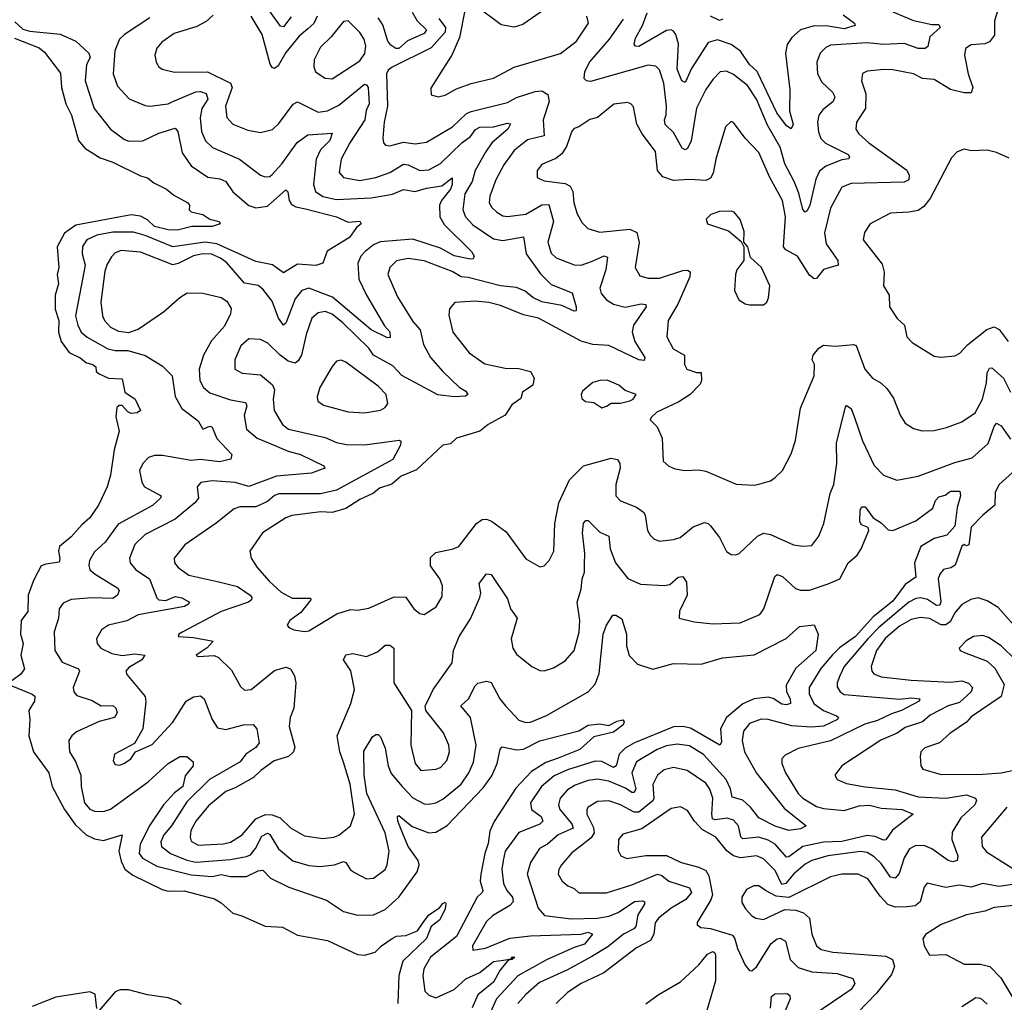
# Model space of a CAD drawing. Extents: x 1954683 to 2060285, y 904798 to 1016299.
# Tile 357 of 472: x 2006971 to 2011239, y 993890 to 998149. Entities that reach past the tile are written whole.
import ezdxf

# ---------------------------------------------------------------- set-up
doc = ezdxf.new("R2010")
doc.units = 0

msp = doc.modelspace()

# ---------------------------------------------------------------- linework, layer by layer
at = {"layer": '0CON10XD'}
for points in [[(2008147.7, 998162.3), (2008115, 998118.9), (2008102, 998122), (2008013.4, 998245)], [(2007810.4, 998169.6), (2007779, 998141), (2007739.4, 998120.6), (2007640.8, 998089.2), (2007587.3, 998052.7), (2007565, 998026), (2007557.1, 997995), (2007562.9, 997965), (2007574, 997945), (2007588.8, 997935), (2007641.9, 997921.9), (2007785, 997923.7), (2007884.7, 997875), (2007891.7, 997855), (2007862.9, 997775), (2007868.5, 997725), (2007895, 997696.4), (2007959.7, 997670.3), (2008015, 997660.4), (2008066.4, 997673.6), (2008095, 997700), (2008156.5, 997783.5), (2008175, 997793.1), (2008265, 997749.2), (2008305, 997753.8), (2008355, 997779.5), (2008465, 997869.5), (2008475, 997867.2), (2008481.2, 997855), (2008486, 997785), (2008473.5, 997756.5), (2008466.7, 997715), (2008401.6, 997615), (2008364.1, 997545), (2008356.3, 997486.3), (2008374.2, 997465), (2008445, 997453), (2008515, 997464.8), (2008575, 997486.9), (2008635, 997523.5), (2008655, 997520), (2008705, 997496.2), (2008745, 997497.9), (2008795, 997525.8), (2008887.1, 997615), (2008925, 997642.6), (2008947, 997673), (2008965, 997684.1), (2009025, 997685.6), (2009085, 997701.3), (2009098.3, 997698.3), (2009086.5, 997675), (2009017.5, 997615), (2008990, 997575), (2008946, 997495), (2008931.7, 997448.3), (2008900.6, 997395), (2008891.4, 997325), (2008903.6, 997295), (2008935, 997259.7), (2009025, 997198.9), (2009065, 997191.9), (2009155, 997208.6), (2009165.8, 997135), (2009228, 997048), (2009275, 997001.3), (2009365.3, 996965.3), (2009382.9, 996905), (2009382.5, 996887.5), (2009375, 996886.2), (2009320.7, 996910.7), (2009235, 996927), (2009195.5, 996945.5), (2009162.1, 996972.1), (2009125, 996989), (2009055, 996996.1), (2008915, 997032), (2008884.6, 997034.6), (2008845, 997058), (2008725, 997104.1), (2008655, 997113.5), (2008605, 997104.4), (2008575.6, 997075), (2008566.7, 997045), (2008608.7, 996948.7), (2008675, 996840.5), (2008707.5, 996805), (2008721.9, 996741.9), (2008751.6, 996685), (2008804.8, 996624.8), (2008876.1, 996556.1), (2008905, 996539.1), (2008913.1, 996525), (2008903, 996517), (2008855, 996513.8), (2008783.7, 996523.7), (2008627.1, 996607.1), (2008588.6, 996648.6), (2008504.9, 996694.9), (2008484.8, 996725), (2008371.4, 996835), (2008325, 996872.8), (2008295, 996884.1), (2008265, 996879.2), (2008237.3, 996855), (2008212.2, 996785), (2008192.5, 996695), (2008178.8, 996671.2), (2008165, 996660.7), (2008135, 996669.7), (2008099.6, 996695), (2008046.8, 996746.8), (2008015, 996763.1), (2007965, 996766.2), (2007929.6, 996735), (2007903.2, 996675), (2007904.4, 996635), (2007935, 996617.3), (2008015, 996610.4), (2008066.9, 996566.9), (2008075.3, 996545), (2008070, 996505), (2008074.7, 996454.7), (2008110.5, 996395), (2008136, 996375), (2008295, 996338.4), (2008343.7, 996316.3), (2008387.6, 996307.6), (2008465, 996305.7), (2008616.2, 996326.2), (2008622.5, 996322.5), (2008621.5, 996305), (2008587.8, 996242.2), (2008345, 996109.3), (2008275, 996094.3), (2008095, 996094.3), (2008075, 996086.7), (2008045, 996061.2), (2007995, 996038), (2007925, 996038.2), (2007901.1, 996028.9), (2007823.4, 995966.6), (2007687.7, 995872.3), (2007640.6, 995815), (2007642.9, 995795), (2007658.6, 995775), (2007705, 995740.8), (2007835, 995712.3), (2007915, 995692.1), (2007969.6, 995655), (2007977.3, 995645), (2007975.6, 995635), (2007962.5, 995625), (2007845, 995584.2), (2007678, 995495), (2007661.2, 995485), (2007657.5, 995475), (2007725, 995471.2), (2007810, 995455), (2007783.8, 995426.2), (2007736.7, 995395), (2007745, 995388.8), (2007813.5, 995393.5), (2007833.3, 995385), (2007889.5, 995329.5), (2007928.9, 995258.9), (2007945, 995243.1), (2007975, 995245.5), (2008075, 995327.5), (2008125, 995342.5), (2008145.6, 995335), (2008162.9, 995305), (2008167.5, 995275), (2008159.6, 995165), (2008143.3, 995125), (2008138.9, 995085), (2008163.1, 994995), (2008157.5, 994975), (2008135.9, 994955), (2008073.9, 994936.1), (2008016, 994894), (2007985, 994863.5), (2007905, 994818.7), (2007865, 994804.1), (2007789.2, 994740.8), (2007734.2, 994675), (2007713.2, 994635), (2007710, 994605), (2007715, 994588.8), (2007745, 994570.4), (2007855, 994576.9), (2007885, 994584), (2007935, 994616.2), (2007994.6, 994685.4), (2008036.9, 994703.1), (2008065, 994701.9), (2008099.9, 994689.9), (2008145, 994646.6), (2008205, 994611.1), (2008285, 994599.3), (2008333.3, 994605), (2008355, 994614.5), (2008404.7, 994655.3), (2008422.8, 994705), (2008403.8, 994835), (2008375, 994930.8), (2008359.2, 994975), (2008347.3, 995045), (2008407.1, 995185), (2008421.7, 995245), (2008406.7, 995326.7), (2008374.6, 995375), (2008385, 995395.5), (2008415, 995401.9), (2008475, 995388.5), (2008521.7, 995408.3), (2008555, 995438.1), (2008575, 995438.2), (2008593.5, 995425), (2008593.1, 995275), (2008670, 995155), (2008666.2, 995005), (2008684.6, 994925), (2008710, 994895), (2008775, 994899.6), (2008795, 994907.3), (2008822.3, 994937.7), (2008834.6, 994975), (2008831.5, 995005), (2008808.5, 995058.5), (2008731.2, 995155), (2008729.2, 995175), (2008743, 995203), (2008764, 995246), (2008845, 995360.8), (2008851.8, 995415), (2008875.3, 995475), (2008925, 995551.5), (2008966.2, 995645), (2008969.6, 995665), (2008962.2, 995705), (2008995, 995747.5), (2009015, 995744.2), (2009085, 995638.1), (2009099.1, 995595), (2009126.8, 995555), (2009101.1, 995465), (2009108.8, 995425), (2009125, 995398.6), (2009190.8, 995345), (2009225, 995328.1), (2009245, 995327.1), (2009285, 995340), (2009335, 995369.4), (2009374.6, 995415.4), (2009395.9, 995494.1), (2009398.5, 995545), (2009387.1, 995625), (2009405, 995680), (2009409.1, 995725), (2009419.5, 995755), (2009419, 995789), (2009421.1, 995835), (2009410, 995925), (2009415, 995966.2), (2009425, 995978.6), (2009435, 995978.1), (2009485, 995927.5), (2009525, 995910), (2009530.9, 995855), (2009553.4, 995795), (2009606.9, 995726.9), (2009662.4, 995702.4), (2009765, 995696.3), (2009789.4, 995700.6), (2009825, 995732.9), (2009845, 995735.8), (2009860.8, 995710.8), (2009864.6, 995655), (2009830.6, 995585), (2009830, 995555), (2009895, 995538.8), (2009975, 995530.4), (2010094.5, 995534.5), (2010178.5, 995571.5), (2010196.4, 995595), (2010244.5, 995735), (2010255, 995744.3), (2010276.7, 995735), (2010333.3, 995683.3), (2010355, 995675.6), (2010395, 995676.2), (2010475, 995704.1), (2010525.4, 995725), (2010562.7, 995795), (2010601.4, 995828.6), (2010618.9, 995855), (2010651.1, 995935), (2010648, 995948), (2010620.2, 995960.2), (2010612.7, 995972.7), (2010613.3, 996025), (2010621.7, 996038.3), (2010635, 996037.7), (2010670, 995990), (2010705, 995968.6), (2010735, 995938.6), (2010755, 995935.6), (2010855, 995976.5), (2010928.8, 996031.2), (2010941.1, 996065), (2010955, 996080.4), (2010982.3, 996087.7), (2011005.6, 996105.6), (2011046.2, 996106.2), (2011048.8, 996085), (2011034, 996035), (2011025, 995953.3), (2010990, 995915), (2010935, 995901), (2010876.6, 995865), (2010848.8, 995795), (2010855, 995733.3), (2010809.7, 995700.3), (2010755, 995628.3), (2010670, 995560), (2010594.4, 995475), (2010525, 995426.6), (2010493.5, 995396.5), (2010443.5, 995336.5), (2010393.2, 995255), (2010392.5, 995225), (2010415, 995184.1), (2010455.2, 995155.2), (2010511.8, 995131.8), (2010520, 995125), (2010515.5, 995115), (2010455, 995086.4), (2010403.1, 995083.1), (2010317.7, 995087.7), (2010215, 995115.7), (2010185, 995116.9), (2010135, 995098.2), (2010108, 995065), (2010101.9, 995025), (2010113, 994975), (2010165, 994883.2), (2010285, 994731.8), (2010380, 994655), (2010355, 994641.2), (2010305, 994634.6), (2010245, 994653.7), (2010175, 994690), (2010138.9, 994735), (2010105, 994765.3), (2010059.4, 994779.4), (2010052.2, 994815), (2010033, 994855), (2009935, 994963.8), (2009875, 995001.7), (2009821.5, 995008.5), (2009775, 995000.9), (2009733.5, 994985), (2009645, 994932), (2009624.4, 994885), (2009641.6, 994815), (2009635, 994799.1), (2009625, 994798.7), (2009597.3, 994817.3), (2009525, 994848.8), (2009475, 994856.9), (2009435, 994851.1), (2009379.3, 994830.7), (2009345, 994810.6), (2009313.2, 994775), (2009305.9, 994745), (2009312.9, 994725), (2009365, 994663.9), (2009370, 994645), (2009305.4, 994615), (2009258.5, 994575), (2009223.5, 994556.5)], [(2008672.3, 998182.3), (2008693.7, 998145), (2008734.6, 998105), (2008725, 998089.3), (2008652.5, 998057.5), (2008615, 998024.6), (2008601.2, 998025), (2008579.3, 998039.3), (2008566.2, 998056.2), (2008545, 998126.8), (2008525, 998158.1)], [(2008900.4, 998189.6), (2008878, 998072), (2008844.8, 997995.2), (2008805.3, 997934.7), (2008752.7, 997852.7), (2008754.2, 997824.2), (2008785, 997814.4)], [(2009265, 998207.1), (2009151.4, 998128.6), (2009115, 998117.4), (2009057.8, 998127.8), (2008955, 998203.3)], [(2011211.8, 998195), (2011195.6, 998145), (2011196.9, 998083.1), (2011175, 998053.1), (2011154.5, 998045.5), (2011095, 998041.1), (2011070, 998025), (2011066.7, 997995), (2011081.6, 997915), (2011102.3, 997855), (2011095, 997832.2), (2011065, 997831.8), (2011005, 997847.1), (2010935, 997889.7), (2010884.8, 997894.7), (2010845, 997915.4), (2010755, 997932.3), (2010716.9, 997933.1), (2010645, 997926.7), (2010624.5, 997915.5), (2010620, 997885), (2010638.1, 997828.1), (2010637.3, 997765), (2010598.2, 997705), (2010595.5, 997675), (2010608.5, 997655), (2010651.8, 997615), (2010816.8, 997496.8), (2010826.2, 997475), (2010824.4, 997455), (2010804.7, 997445.3), (2010575, 997439.4), (2010535, 997423.5), (2010485, 997333.1), (2010460, 997225), (2010467.2, 997177.2), (2010517.8, 997105), (2010518.2, 997085), (2010455, 997066), (2010425, 997027.5), (2010415, 997025.4), (2010395, 997042.5), (2010342.7, 997125), (2010292.4, 997152.4), (2010281.4, 997165), (2010290.4, 997295), (2010277.4, 997365), (2010221.8, 997465), (2010175, 997573.1), (2010116.1, 997636.1), (2010065, 997703.8), (2010055, 997708.8), (2010030.8, 997685), (2009988.7, 997545), (2009976.4, 997483.6), (2009965, 997462.7), (2009945, 997452.8), (2009875, 997457.2), (2009805, 997452.9), (2009758.4, 997468.4), (2009735.9, 997495), (2009727.4, 997577.4), (2009669.1, 997655), (2009646.5, 997696.5), (2009631.5, 997771.5), (2009620, 997785), (2009605, 997790.6), (2009546.4, 997783.6), (2009476, 997725), (2009442.9, 997717.1), (2009395.3, 997684.7), (2009375, 997678.1), (2009364.1, 997665.9), (2009340.5, 997599.5), (2009321.7, 997568.3), (2009295, 997547.3), (2009249.5, 997529.5)], [(2010755, 998184.2), (2010845, 998146.2), (2010925, 998128.9), (2010955, 998129.1), (2010960.4, 998115), (2010915.4, 998075), (2010906.8, 998033.2), (2010896, 998024), (2010865, 998025.3), (2010805, 998045.7), (2010715, 998041.9), (2010645, 998048.9), (2010485, 998039.6), (2010465, 998029.5), (2010440.9, 998005), (2010426.2, 997965), (2010428.5, 997915), (2010448, 997878), (2010494.5, 997835), (2010503.6, 997815), (2010496.4, 997795), (2010452, 997758), (2010435.4, 997735), (2010429.4, 997705), (2010432.9, 997662.9), (2010443.3, 997635), (2010463.8, 997613.8), (2010561.5, 997565), (2010567.3, 997555), (2010564.3, 997545.7), (2010535, 997542), (2010465.6, 997515), (2010437.5, 997492.5), (2010422.1, 997457.9), (2010395.2, 997344.8), (2010385, 997321.4), (2010375, 997314.4), (2010365, 997327.1), (2010347.8, 997397.8), (2010327.9, 997447.9), (2010287.7, 997525), (2010266.9, 997596.9), (2010211.8, 997691.8), (2010164.8, 997805), (2010125, 997864.7), (2010065, 997911.3), (2010035, 997926.2), (2010007.2, 997922.8), (2009975, 997890), (2009945, 997846.5), (2009904.8, 997765.2), (2009881.9, 997625), (2009865, 997590.8), (2009856.2, 997585), (2009842.3, 997592.3), (2009805, 997660.8), (2009769.3, 997695), (2009766.5, 997715), (2009772.8, 997737.2), (2009775.2, 997775), (2009762.5, 997875), (2009745, 997931.4), (2009728.3, 997948.3), (2009695, 997951.8), (2009445, 997882.2), (2009427.5, 997885), (2009417.9, 997895), (2009421.2, 997925), (2009442.5, 997967.5), (2009527.5, 998065), (2009587.8, 998152.2)], [(2010541, 998171), (2010589.2, 998135), (2010592, 998125), (2010545, 998109.8), (2010475, 998121.4), (2010415, 998123), (2010354.8, 998105.2), (2010317.6, 998072.4), (2010297.4, 998042.6), (2010290.9, 998005), (2010309.1, 997845), (2010307.3, 997755), (2010323.8, 997695), (2010315, 997675.6), (2010295, 997689.2), (2010252.6, 997745), (2010167.3, 997925), (2010135, 997955.6), (2010095, 998013.1), (2010055, 998041.7), (2009995, 998061.7), (2009955, 998050.7), (2009882.5, 997937.5), (2009855, 997876.5), (2009840.4, 997885), (2009821, 997935), (2009826, 998045), (2009815.8, 998085), (2009805, 998100), (2009795, 998105.4), (2009775, 998102.8), (2009655, 998033.1), (2009640.8, 998035), (2009634, 998044), (2009640.3, 998069.7), (2009671.1, 998125), (2009691.3, 998178.7)], [(2006950.7, 998140.7), (2006985, 998108.4), (2007015, 998099.5), (2007146.6, 998086.6), (2007215, 998056), (2007271.6, 998005), (2007276.1, 997985), (2007261.2, 997955), (2007254.8, 997884.8), (2007294.7, 997765), (2007365.3, 997675.3), (2007425, 997630.4), (2007445, 997622.8), (2007505, 997623.9), (2007575, 997657.6), (2007645, 997678.5), (2007657.1, 997665), (2007675, 997572.5), (2007715, 997516.4), (2007787.1, 997467.1), (2007839.2, 997459.2), (2007865, 997448.2), (2007895, 997403.6), (2007965, 997344.2), (2007995, 997333.8), (2008045, 997341.6), (2008125, 997412.5), (2008133.2, 997403.2), (2008138.9, 997365), (2008148.7, 997348.7), (2008168.1, 997338.1), (2008209.5, 997329.5), (2008345, 997295.2), (2008395, 997272.1), (2008445, 997275.5), (2008451.2, 997265), (2008431.4, 997248.6), (2008400.8, 997205), (2008304.1, 997145.9), (2008285.7, 997094.3), (2008255, 997084.4), (2008175, 997089.3), (2008115, 997051.4), (2008066.5, 997086.5), (2007995, 997101.4), (2007825, 997177.7), (2007775, 997184.7), (2007635, 997164.5), (2007515, 997214.4), (2007465, 997228), (2007375, 997228.8), (2007305, 997215.5), (2007262.9, 997195), (2007243.5, 997166.5), (2007242.4, 997135), (2007255.3, 997085), (2007213.5, 996865), (2007223.1, 996825), (2007238.2, 996795), (2007263, 996773), (2007353.1, 996723.1), (2007385, 996715.2), (2007440, 996715), (2007515, 996693.4), (2007588.9, 996648.9), (2007631.8, 996605), (2007645.8, 996515.8), (2007673.9, 996463.9), (2007745, 996410), (2007764.4, 996374.4), (2007795, 996386.9), (2007805, 996383.3), (2007825, 996334), (2007890.4, 996265), (2007885.9, 996244.1), (2007837.1, 996232.9), (2007755, 996242.7), (2007715, 996239), (2007590.4, 996260.4), (2007555, 996260.2), (2007529, 996251), (2007504.5, 996225.5), (2007490.3, 996195), (2007500.4, 996145), (2007512.9, 996125), (2007584.2, 996085), (2007581.9, 996075), (2007547.1, 996042.9), (2007398.1, 995961.9), (2007341.1, 995885), (2007295, 995842.7), (2007274.1, 995805), (2007270.3, 995785), (2007275.9, 995765), (2007298.7, 995745), (2007396.7, 995685), (2007402.9, 995675), (2007395.6, 995655), (2007375, 995639.6), (2007285, 995643.7), (2007194.2, 995635.8), (2007160.2, 995619.8), (2007142.2, 995595), (2007140, 995555), (2007120.4, 995495), (2007122.9, 995415), (2007155, 995364.3), (2007226.2, 995335), (2007230, 995325), (2007203.1, 995255), (2007205.4, 995235), (2007219.1, 995219.1), (2007285, 995197.3), (2007325, 995174.6), (2007375, 995176.7), (2007388, 995165), (2007393.8, 995145), (2007382.5, 995125), (2007315, 995107.3), (2007217.8, 995062.2), (2007196.7, 995045), (2007184.5, 995025), (2007187.7, 994975), (2007213, 994933), (2007236.5, 994875), (2007237.1, 994825), (2007251.7, 994755), (2007275, 994726.3), (2007295, 994718.4), (2007333.9, 994716.1), (2007365, 994726.6), (2007528, 994845), (2007614.7, 994925), (2007665, 994954.6), (2007695, 994955.6), (2007722.8, 994932.8), (2007723.8, 994915), (2007688.5, 994871.5), (2007678.3, 994825), (2007641.6, 994798.4), (2007594.7, 994745.3), (2007535, 994657.6)], [(2007535, 998157), (2007425.6, 998085), (2007404.4, 998065), (2007382.9, 998015), (2007376.2, 997915), (2007395, 997861.4), (2007446.2, 997806.2), (2007515, 997777.3), (2007534.6, 997774.6), (2007615, 997785.3), (2007635, 997794.7), (2007735, 997837.1), (2007755, 997838.6), (2007778.8, 997828.8), (2007787.1, 997805), (2007761.1, 997765), (2007754.1, 997724.1), (2007759.8, 997665), (2007776.1, 997625), (2007806.9, 997595), (2007924.4, 997544.4), (2008015, 997475.6), (2008035, 997467.8), (2008055, 997470), (2008065, 997478.1), (2008107.8, 997525), (2008173.6, 997616.4), (2008220.1, 997649.9), (2008325, 997657.5), (2008315, 997625.5), (2008274.5, 997585.5), (2008256.5, 997545), (2008244.3, 997435), (2008252.8, 997405), (2008285, 997383), (2008345, 997370.4), (2008495, 997377.3), (2008545, 997385.6), (2008587.5, 997392.5), (2008635, 997413.4), (2008685, 997404.1), (2008735, 997419.4), (2008800.3, 997429.7), (2008845, 997463.3), (2008845.4, 997435.4), (2008838.6, 997415), (2008798.8, 997365), (2008790.4, 997345), (2008792.3, 997295), (2008811.3, 997261.3), (2008930, 997145), (2008941.4, 997125), (2008936.9, 997113.1), (2008925, 997110.9), (2008855, 997125.3), (2008795, 997158.4), (2008675, 997197.9), (2008533.7, 997186.3), (2008505, 997174.1), (2008468.2, 997145), (2008450.4, 997125), (2008436.4, 997093.6), (2008441.4, 997025), (2008474.2, 996955), (2008552.9, 996822.9), (2008575, 996795.6), (2008577.6, 996772.4), (2008565, 996770.9), (2008495, 996804.3), (2008326.3, 996946.3), (2008225, 996985.3), (2008194.6, 996975), (2008165, 996940), (2008125, 996833.8), (2008115, 996825.6), (2008092.6, 996855), (2008065, 996928.8), (2008025, 996981.8), (2008005, 996996.8), (2007945, 997007.5), (2007869.1, 997095), (2007841.5, 997115), (2007802.3, 997132.3), (2007765, 997134.5), (2007725, 997126.4), (2007658.1, 997091.9), (2007635, 997086.5), (2007495, 997141.6), (2007410.7, 997149.3), (2007385, 997138.5), (2007369, 997121), (2007350.2, 997089.8), (2007340.7, 997059.3), (2007322.9, 996925), (2007330, 996865), (2007338.8, 996845), (2007365, 996816.9), (2007399.7, 996799.7), (2007445, 996793.7), (2007485, 996808.2), (2007595, 996883.1), (2007665, 996945.5), (2007696.7, 996965), (2007765, 996964.5), (2007844.6, 996944.6), (2007869.6, 996929.6), (2007888, 996898), (2007885.4, 996875), (2007858.5, 996821.5), (2007802.7, 996757.3), (2007767.3, 996695), (2007749.7, 996635), (2007751.8, 996585), (2007767.9, 996555), (2007795, 996531.8), (2007885, 996501.2), (2007949.7, 996489.7), (2007955.3, 996475), (2007944.2, 996434.2), (2007954.6, 996375), (2008001.1, 996335), (2008050, 996315), (2008135, 996279.3), (2008188.6, 996265), (2008290, 996215), (2008293.8, 996205), (2008236.7, 996183.2), (2008085, 996170.7), (2007965, 996126.1), (2007905, 996143.7), (2007805, 996150), (2007756.9, 996143.1), (2007740, 996125), (2007746, 996075), (2007730.9, 996055), (2007645, 995984.1), (2007515, 995917.8), (2007470, 995875), (2007447.7, 995815), (2007450.4, 995795), (2007475, 995763.8), (2007533.2, 995725), (2007565, 995642.5), (2007575, 995634.4), (2007605, 995631.1), (2007645, 995648.5), (2007673.4, 995643.4), (2007707.5, 995625), (2007702.5, 995615), (2007685, 995605.6), (2007485, 995569.2), (2007436.1, 995543.9), (2007356.2, 995525), (2007326.3, 995503.7), (2007304.4, 995465), (2007307.1, 995445), (2007322.9, 995425), (2007371.2, 995401.2), (2007415, 995393.6), (2007470.9, 995400.9), (2007514, 995395), (2007500.6, 995375), (2007445, 995340.7), (2007431.8, 995325), (2007435, 995310.6), (2007515.6, 995215), (2007517.9, 995192.1), (2007504.4, 995075), (2007468.6, 995011.4), (2007382.5, 994965), (2007377, 994937), (2007385, 994920), (2007405, 994917.1), (2007425, 994925.6), (2007452.5, 994945), (2007473.9, 994976.1), (2007545, 995007.1), (2007635, 995103.6), (2007692.7, 995195), (2007725, 995213.6), (2007755, 995218.9), (2007771.5, 995205), (2007805.8, 995115.8), (2007829.1, 995079.1), (2007865, 995072), (2007942, 995092), (2007983.5, 995093.5), (2007998.5, 995075), (2008009.7, 995015), (2007995, 994994.1), (2007952, 994965), (2007927.3, 994932.7), (2007794.3, 994855.7), (2007695, 994758.8), (2007629.8, 994655), (2007596.7, 994615), (2007583.7, 994585), (2007585.4, 994565), (2007625.1, 994535.1), (2007695, 994505.8), (2007735, 994497.1), (2007885, 994508.4), (2007955, 994521), (2007971, 994529), (2007993.8, 994556.2), (2008020.3, 994609.7), (2008045, 994623.4), (2008055, 994616.9), (2008093.5, 994555), (2008155, 994503.5), (2008225, 994482.2), (2008272.3, 994477.7), (2008335, 994486.1), (2008375, 994499.3), (2008385.3, 994495), (2008405, 994464.4), (2008421.7, 994451.7), (2008475, 994425.5), (2008505, 994427.8), (2008555, 994466), (2008564.6, 994485.4), (2008572.5, 994545), (2008555.7, 994625), (2008475.5, 994795), (2008464.8, 994875), (2008462.3, 994977.7), (2008500, 995040), (2008515, 995051.2), (2008525, 995051.2), (2008535, 995041.2), (2008555, 994991.2), (2008568.4, 994915), (2008581.2, 994881.2), (2008628.4, 994825)], [(2008788.1, 998155), (2008816.2, 998115), (2008815.9, 998095), (2008755, 998027.5), (2008585.9, 997944.1), (2008568.8, 997931.2), (2008561.1, 997915), (2008564.7, 997775), (2008550.7, 997705), (2008545.5, 997635.5), (2008548.6, 997615), (2008556.7, 997605), (2008575, 997603.1), (2008635, 997618.4), (2008685, 997610.6), (2008735, 997618.2), (2008847.3, 997685), (2008907.8, 997742.2), (2008928.1, 997751.9), (2009085, 997791.2), (2009125, 997812.2), (2009205, 997838.2), (2009235, 997840.8), (2009260, 997825), (2009266, 997795), (2009240.5, 997715), (2009244, 997646), (2009171.6, 997628.4), (2009115, 997582.5), (2009069.7, 997520.3), (2009034.7, 997455), (2009009.6, 997385), (2009006.2, 997355), (2009017.5, 997335), (2009039.5, 997315), (2009065, 997299.3), (2009085, 997296.6), (2009165, 997306.4), (2009235, 997347), (2009265, 997348.5), (2009284.3, 997275), (2009259.7, 997185), (2009275, 997137.8), (2009296.9, 997116.9), (2009375, 997086.9), (2009405, 997086), (2009449, 997101), (2009505, 997125.7), (2009519.5, 997119.5), (2009512, 997065), (2009486, 996985), (2009491.8, 996961.8), (2009515, 996935.4), (2009545, 996916.8), (2009595, 996903.7), (2009665, 996917.4), (2009685.6, 996915), (2009686.9, 996905), (2009632, 996825), (2009625.3, 996795), (2009637.9, 996755), (2009681.1, 996685), (2009677.3, 996672.7), (2009655, 996674.3), (2009525, 996736.7), (2009455, 996741.6), (2009405, 996755.3), (2009220, 996855), (2009155, 996870), (2009055, 996911.1), (2009005, 996924), (2008945, 996929.1), (2008856.8, 996923.2), (2008834.4, 996895.6), (2008830.9, 996869.1), (2008848.5, 996795), (2008920, 996705), (2008987.6, 996657.6), (2009075, 996639.2), (2009135, 996636.8), (2009185, 996624), (2009201.5, 996595), (2009195.2, 996565), (2009151.1, 996535), (2009142.6, 996507.4), (2009105, 996480), (2009075.5, 996435), (2009001.9, 996395), (2008965, 996365.3), (2008865, 996335.6), (2008839.1, 996310.9), (2008805, 996304.3), (2008691.4, 996198.6), (2008625, 996170.4), (2008584.5, 996135.5), (2008531.4, 996118.6), (2008505, 996096.3), (2008445, 996070), (2008385, 996030.5), (2008325, 996013.2), (2008276.4, 996016.4), (2008150.7, 995999.3), (2008125, 995989.6), (2008023.1, 995925), (2007968.8, 995845), (2007974.2, 995815), (2008000, 995775), (2008052.5, 995715), (2008105, 995667.9), (2008152, 995642), (2008231.7, 995641.7), (2008233.3, 995635), (2008190, 995580), (2008141.4, 995545), (2008130, 995525), (2008137.5, 995515), (2008160, 995505), (2008205, 995497.5), (2008225, 995500), (2008346.5, 995573.5), (2008405, 995592.2), (2008435, 995590), (2008485, 995598.6), (2008595, 995647.3), (2008645, 995645.7), (2008679.2, 995595), (2008705, 995575.7), (2008725, 995571.4), (2008776.3, 995603.7), (2008801.8, 995648.2), (2008804.2, 995695.8), (2008792.7, 995725), (2008752, 995782), (2008752.2, 995817.8), (2008775, 995840), (2008850, 995855), (2008875, 995865.6), (2008951.5, 995965), (2008975, 995982.7), (2008995, 995984.5), (2009016.1, 995976.1), (2009079.5, 995929.5), (2009165, 995812), (2009225, 995778), (2009245, 995781.2), (2009265.8, 995805), (2009285.6, 995845), (2009290, 995965), (2009307.3, 996055), (2009354.8, 996155.2), (2009415, 996215.5), (2009535, 996248), (2009562.5, 996242.5), (2009572.1, 996225), (2009573.2, 996205), (2009555.4, 996135), (2009555.7, 996085), (2009575, 996063.1), (2009644.2, 996035.8), (2009674.3, 996015), (2009682.1, 996002.1), (2009692.9, 995935), (2009704.5, 995914.5), (2009719.1, 995899.1), (2009745, 995889.2), (2009805, 995895.8), (2009833.3, 995905), (2009889.8, 995950.2), (2009939.4, 995969.4), (2009955, 995965.9), (2009965.6, 995955.6), (2010004.4, 995905), (2010035, 995843.8), (2010055, 995830.8), (2010075, 995829.2), (2010090, 995835), (2010169.1, 995910.9), (2010195, 995923.6), (2010225, 995918.2), (2010325, 995873.5), (2010365, 995866.7), (2010405, 995870), (2010435, 995910), (2010456.5, 995965), (2010483.6, 996095), (2010500.4, 996135), (2010513.1, 996225), (2010511.4, 996315), (2010550.9, 996469.1), (2010555, 996476.7), (2010575, 996464.2), (2010590, 996425)], [(2008260.5, 998165), (2008246.8, 998133.2), (2008219.6, 998110.4), (2008182, 998078), (2008125, 998007.5), (2008091, 997949), (2008075, 997938.4), (2008065, 997941.9), (2008056.7, 997956.7), (2008022.1, 998085), (2007975, 998164.5)], [(2008325, 997892.7), (2008445, 997971.5), (2008467.2, 998002.8), (2008470.9, 998035), (2008463.9, 998065), (2008445, 998094.5), (2008395, 998144.2), (2008375, 998142), (2008321.1, 998075), (2008275, 998030.9), (2008248.2, 997975), (2008245.5, 997945), (2008253.1, 997923.1), (2008295, 997895.6), (2008325, 997892.7)], [(2008785, 997814.4), (2008815, 997821.8), (2008865, 997849.1), (2008927.6, 997872.4), (2009025, 997895.4), (2009115, 997944), (2009315, 998003.5), (2009384.1, 998055.9), (2009436.4, 998135), (2009430, 998165)], [(2010018.3, 998151.7), (2010005, 998145.8), (2009965.3, 998165.3)], [(2006948.8, 998068.8), (2007055, 998027.4), (2007078.8, 998008.8), (2007147.5, 997917.5), (2007152.2, 997855), (2007170.7, 997785), (2007195.3, 997735), (2007226, 997626), (2007252.9, 997592.9), (2007319.9, 997549.9), (2007375, 997532.3), (2007495, 997472.9), (2007524.5, 997464.5), (2007552.2, 997442.2), (2007608, 997415), (2007639.1, 997389.1), (2007700, 997355), (2007707.5, 997345), (2007706.2, 997325), (2007715, 997316.2), (2007765, 997304.6), (2007795, 997285.4), (2007835.8, 997275), (2007840, 997265), (2007805, 997253.2), (2007716.9, 997253.1), (2007655, 997236.4), (2007615, 997238.5), (2007555, 997253.6), (2007525, 997281.6), (2007495, 997298.1), (2007455, 997303), (2007215, 997258.3), (2007165.8, 997224.2), (2007134.2, 997165), (2007140.7, 997075), (2007133.8, 997045), (2007139.2, 997005), (2007125.2, 996955), (2007124.3, 996895), (2007141.6, 996845), (2007140, 996795), (2007151.3, 996755), (2007185, 996707.3), (2007233.1, 996683.1), (2007261.2, 996661.2), (2007288.6, 996655), (2007300.6, 996645), (2007303.1, 996625), (2007315, 996614.5), (2007356.7, 996595), (2007415, 996593.1), (2007426.9, 996535), (2007471.8, 996505), (2007495.5, 996455), (2007480, 996445), (2007455, 996442.3), (2007439.8, 996449.8), (2007415, 996477.5), (2007402.7, 996477.3), (2007392.3, 996467.7), (2007388.3, 996428.3), (2007402, 996365), (2007380.8, 996285), (2007365.4, 996174.6), (2007350, 996125), (2007312.2, 996045), (2007275, 995990.6), (2007240.9, 995959.1), (2007195, 995907.1), (2007144.4, 995865.6), (2007139.2, 995845), (2007145.7, 995814.3), (2007142.5, 995797.5), (2007085, 995789.5), (2007065, 995781.1), (2007031.2, 995718.8), (2007008.3, 995655), (2007006.1, 995583.9), (2006977.7, 995545), (2006974.7, 995485), (2006986.9, 995445), (2006976.1, 995395), (2006991.5, 995335), (2006975, 995310), (2006924, 995275)], [(2011259.3, 997549.3), (2011205, 997574), (2011165, 997584.2), (2011095, 997581.2), (2011065, 997588), (2011035, 997576.7), (2011009.7, 997550.3), (2010917.5, 997375), (2010890.2, 997339.8), (2010865, 997321.8), (2010824.4, 997315.6), (2010745, 997310), (2010656.7, 997265), (2010632.7, 997227.3), (2010627.5, 997195), (2010709.1, 997089.1), (2010717.8, 997055), (2010715.8, 996995), (2010740, 996955), (2010741.2, 996905), (2010775, 996854), (2010806, 996825), (2010816, 996775), (2010839.7, 996749.7), (2010935, 996691.4), (2010965, 996687.1)], [(2009249.5, 997529.5), (2009235, 997521.4), (2009214.4, 997495), (2009213.8, 997465), (2009245, 997451.1), (2009335, 997440), (2009357.5, 997427.5), (2009368, 997405), (2009372.4, 997355), (2009388.1, 997308.1), (2009409.5, 997269.5), (2009433.9, 997243.9), (2009485, 997228.8), (2009615, 997240.7), (2009646.6, 997226.6), (2009656.5, 997183.5), (2009638.5, 997075), (2009659.4, 997039.4), (2009695, 997028.8), (2009745, 997028.5), (2009845, 997062.5), (2009865, 997063.8), (2009877.1, 997057.1), (2009876, 997035), (2009824.2, 996915.8), (2009782.5, 996845), (2009776.4, 996775), (2009803, 996723), (2009852.9, 996695), (2009852.5, 996655), (2009863.1, 996635), (2009905, 996619.6), (2009925, 996620), (2009925.8, 996585), (2009920, 996570), (2009876.7, 996525), (2009827.7, 996492.3), (2009732.4, 996447.6), (2009708, 996425), (2009704.3, 996414.3), (2009734.4, 996384.4), (2009755.5, 996335), (2009760, 996235), (2009785, 996214), (2009811.7, 996201.7), (2009854.4, 996194.4), (2009915, 996198.6), (2009945, 996192.9), (2010076, 996136), (2010155, 996131.2), (2010175, 996136), (2010225, 996150), (2010245.7, 996164.3), (2010277.5, 996195), (2010315, 996266.7), (2010334.2, 996325), (2010355.6, 996465), (2010414.5, 996605.5), (2010415.5, 996655), (2010405.7, 996675), (2010410.6, 996695), (2010435, 996725.7), (2010455, 996737.8), (2010505, 996733.9), (2010555, 996738.2), (2010585, 996741.8), (2010597.2, 996737.2), (2010634.5, 996635), (2010668.1, 996595), (2010705, 996573.9), (2010730.2, 996550.2), (2010758.3, 996508.3), (2010786.7, 996435), (2010809.6, 996399.6), (2010845, 996376.9), (2010883, 996367), (2010935, 996367.8), (2010988.8, 996381.2), (2011055, 996406.5), (2011112.2, 996445), (2011144.6, 996505), (2011161.7, 996575), (2011165, 996618.8), (2011175, 996638.9), (2011185, 996640), (2011235.4, 996595), (2011265, 996534.4)], [(2010135, 996913.3), (2010195, 996913.8), (2010208.8, 996925), (2010217, 996943), (2010222, 996995), (2010186.2, 997075), (2010138.3, 997118.3), (2010127.5, 997165), (2010110, 997185), (2010111.7, 997231.7), (2010093.6, 997283.6), (2010067.5, 997315), (2010055, 997320), (2010005, 997317.5), (2009967.5, 997305), (2009946.7, 997285), (2009952.5, 997265), (2010043.6, 997233.6), (2010098.3, 997188.3), (2010110, 997165), (2010110, 997105), (2010080, 997065), (2010074.3, 997045), (2010068.8, 996975), (2010087.5, 996935), (2010115, 996917.5), (2010135, 996913.3)], [(2010965, 996687.1), (2011025, 996692), (2011046.4, 996703.6), (2011079.7, 996740.3), (2011163.5, 996806.5), (2011195, 996818), (2011216.5, 996806.5), (2011255.6, 996755)], [(2008465, 996444.5), (2008535, 996456.9), (2008555, 996468), (2008567.5, 996485), (2008560, 996525), (2008525, 996561.4), (2008385, 996664.4), (2008365, 996672.9), (2008345, 996669.2), (2008325, 996646.2), (2008271.9, 996555), (2008260, 996515), (2008263.8, 996495), (2008288.7, 996478.7), (2008395, 996449.6), (2008465, 996444.5)], [(2009495, 996466.7), (2009515, 996473.3), (2009535, 996486.7), (2009575, 996486.7), (2009615, 996497.5), (2009630, 996505), (2009642.5, 996525), (2009595, 996542.5), (2009567.5, 996565), (2009517, 996587), (2009485, 996586), (2009455, 996576), (2009410.3, 996539.7), (2009404.3, 996525), (2009407.3, 996507.3), (2009424.2, 996494.2), (2009459.5, 996489.5), (2009495, 996466.7)], [(2010590, 996425), (2010624.4, 996324.4), (2010675, 996217.1), (2010715, 996174.4), (2010773.2, 996153.2), (2010865, 996170), (2011025, 996230.5), (2011099.3, 996250.7), (2011168.3, 996311.7), (2011194.2, 996385.8), (2011205, 996400), (2011225, 996389.1), (2011265, 996331.2)], [(2011317.2, 996225), (2011216.2, 996135), (2011199.4, 996100.6), (2011197.5, 996045), (2011145, 996001.2), (2011095, 995949.4), (2011085, 995872.5), (2011075, 995868.8), (2011065, 995874), (2011055, 995867.1), (2011025.3, 995784.7), (2011006.8, 995773.2), (2010975, 995765.4), (2010958.8, 995745), (2010952.3, 995725), (2010963.5, 995626.5), (2010959, 995611), (2010945, 995609.8), (2010905.4, 995635.4), (2010875, 995643), (2010855, 995640.2), (2010825, 995624.8), (2010695, 995514.8), (2010646.9, 995465), (2010545.2, 995345), (2010525.3, 995305), (2010514, 995275), (2010515, 995256.7), (2010527.8, 995235), (2010545, 995224.7), (2010785, 995204.5), (2010835, 995210), (2010872.5, 995205), (2010870, 995195), (2010792.9, 995155), (2010749.8, 995140.2), (2010688.5, 995111.5), (2010634.6, 995095), (2010485, 995023.5), (2010345, 994990), (2010288.8, 994961.2), (2010274.6, 994945.4), (2010274.5, 994925), (2010290, 994885), (2010344.8, 994795), (2010365, 994775.2), (2010425, 994738.9), (2010455, 994729.7), (2010545, 994721.7), (2010609.1, 994740.9), (2010655, 994744.3), (2010705, 994731.1), (2010796, 994725), (2010843.3, 994705), (2010753.8, 994636.2), (2010725, 994594.5), (2010715, 994592.5), (2010678.8, 994608.8), (2010645, 994613.4), (2010535, 994587.4), (2010455.6, 994584.4), (2010365, 994564.8), (2010305, 994520.5), (2010295, 994519.4), (2010245.2, 994575), (2010215, 994592.9), (2010175, 994605.5), (2010105, 994598.6), (2010097.3, 994607.3), (2010086.8, 994655), (2010065, 994679.7), (2010037.3, 994687.3), (2009985, 994681.3), (2009974.4, 994685), (2009970.5, 994705), (2009975.2, 994775.2), (2009962.9, 994812.9), (2009945, 994840), (2009864.3, 994895), (2009805, 994907.6), (2009765, 994897.6), (2009735, 994874.4), (2009715.8, 994834.3), (2009720.4, 994775), (2009716.3, 994765), (2009655, 994713.5), (2009635, 994714.1), (2009575, 994746.1), (2009525, 994762.5), (2009475, 994759.7), (2009435, 994735.4), (2009428.8, 994725), (2009429.6, 994705), (2009457.8, 994647.8), (2009461.8, 994625), (2009448, 994602), (2009400.4, 994565), (2009365, 994537.7), (2009320, 994485), (2009307.9, 994465), (2009304.6, 994445), (2009323.1, 994415), (2009347.5, 994395), (2009375, 994383.3), (2009395, 994363.8), (2009515, 994364), (2009625, 994398.9), (2009735, 994444.8), (2009755, 994439.5), (2009785, 994414.7), (2009875, 994385.5), (2009882.5, 994365), (2009858.4, 994335), (2009795, 994298.1), (2009740.3, 994255), (2009725.9, 994234.1), (2009719.4, 994185), (2009705, 994158), (2009645, 994125.3), (2009502.7, 994017.3), (2009405, 993971.5), (2009345, 993932.5), (2009296.5, 993885)], [(2011280.6, 995525), (2011211.5, 995601.5), (2011165, 995630.4), (2011125, 995642.7), (2011094.3, 995635.7), (2011055.3, 995614.7), (2011023.1, 995576.9), (2011005, 995540.2), (2010985, 995526.7), (2010965, 995526.3), (2010915, 995553.3), (2010875, 995558.1), (2010835, 995549.2), (2010785, 995520), (2010723, 995467), (2010684.3, 995415), (2010662.2, 995345), (2010664.5, 995325), (2010673.8, 995313.8), (2010705, 995300), (2010835, 995286.3), (2011005, 995278), (2011055, 995283.5), (2011083.2, 995273.2), (2011101.1, 995255), (2011095.6, 995235), (2011045, 995189.2), (2010995, 995174.3), (2010917.9, 995135), (2010884.3, 995105.7), (2010808.5, 995081.5), (2010775, 995056.7), (2010703.6, 995026.4), (2010534, 994915), (2010504.2, 994875), (2010514.2, 994855), (2010555, 994838.2), (2010635, 994823.2), (2010765, 994810.9), (2010865, 994780), (2010985, 994774.8), (2011075, 994788.6), (2011114.4, 994775), (2011118.9, 994765), (2011110.4, 994745), (2011050.3, 994689.7), (2011012.4, 994627.6), (2011011.6, 994595), (2011037.6, 994525), (2011035, 994504.4), (2011015, 994499.1), (2010995, 994504.5), (2010924.5, 994554.5), (2010895, 994567.7), (2010855, 994568.9), (2010827.7, 994555), (2010805, 994515.6), (2010782.5, 994447.5), (2010765, 994427.3), (2010745, 994431.5), (2010705, 994491.9), (2010675, 994520.5), (2010645, 994538.8), (2010615, 994543.6), (2010474, 994525), (2010405, 994504.3), (2010375, 994488.3), (2010325, 994444.8), (2010292.5, 994405), (2010275, 994401), (2010245, 994461.3), (2010195, 994511.1), (2010165, 994525.3), (2010095, 994515.2), (2010064.8, 994524.8), (2010036.8, 994546.8), (2009987.9, 994605), (2009929.2, 994639.2), (2009895.4, 994675), (2009865, 994720.6), (2009835, 994736.5), (2009795, 994729.1), (2009668.2, 994641.8), (2009585, 994618.5), (2009566.7, 994595), (2009565, 994547.5), (2009576.2, 994525), (2009602.9, 994512.9), (2009685, 994526), (2009775, 994525.8), (2009837.5, 994495), (2009915.2, 994475.2), (2009945, 994460.7), (2009958.4, 994438.4), (2009974.3, 994355), (2009966.8, 994333.2), (2009907.5, 994235), (2009908, 994225), (2009923.3, 994213.3), (2009965, 994208.9), (2010060.3, 994180.3), (2010071.2, 994165), (2010082.3, 994122.3), (2010115, 994051.2), (2010135, 994028), (2010145, 994026), (2010165, 994042.9), (2010228.2, 994145), (2010254.4, 994165), (2010267.3, 994167.3), (2010290, 994155), (2010310, 994075), (2010345, 994040), (2010405, 994021.7), (2010515, 994014.7), (2010582.8, 993992.8), (2010591.3, 993971.3), (2010574.5, 993945), (2010412.5, 993835)], [(2008628.4, 994825), (2008675, 994775.9), (2008725, 994749.7), (2008745, 994748.7), (2008775, 994754.6), (2008805, 994769.6), (2008885, 994835.4), (2008918.6, 994885), (2008938.8, 994931.2), (2008949.8, 995005), (2008925, 995124.3), (2008882.7, 995175), (2008916.8, 995205), (2008945, 995261.4), (2008957.3, 995272.7), (2008995, 995282.2), (2009015, 995276.7), (2009052.5, 995205), (2009076.2, 995175), (2009135, 995112.7), (2009165, 995103.1), (2009185, 995104.6), (2009255, 995133.2), (2009435.5, 995235), (2009465, 995268.1), (2009482.7, 995315), (2009500.5, 995485), (2009515, 995524.4), (2009542.2, 995567.8), (2009555, 995567.5), (2009581.7, 995551.7), (2009601.8, 995485), (2009600.8, 995435), (2009613.2, 995393.2), (2009649.2, 995355), (2009715, 995333.8), (2009805, 995358.4), (2009925.4, 995355.4), (2010016.9, 995383.1), (2010155, 995396.4), (2010293.1, 995466.9), (2010351.6, 995518.4), (2010415, 995526.4), (2010432.5, 995485), (2010421.5, 995415), (2010335, 995338.5), (2010293.8, 995265), (2010294.7, 995235.3), (2010310, 995205), (2010312.5, 995185), (2010295, 995178.8), (2010275, 995182.4), (2010236.3, 995206.3), (2010215, 995212.3), (2010155.2, 995205.2), (2010105, 995184), (2010034.3, 995125), (2010008.4, 995075), (2010012.3, 995017.7), (2010005.5, 995004.5), (2009878.5, 995078.5), (2009845, 995085.4), (2009805, 995084.5), (2009635.4, 995014.6), (2009595, 994990.8), (2009570, 994965), (2009556.5, 994915), (2009545, 994907.3), (2009495, 994933.2), (2009465, 994935.2), (2009345, 994897.6), (2009288.4, 994871.6), (2009233.5, 994825), (2009185.3, 994755), (2009189.3, 994725), (2009230.8, 994695), (2009238.7, 994675), (2009225, 994661.2), (2009134.1, 994625.9), (2009075.4, 994545), (2009067.1, 994505), (2009060.4, 994465), (2009068.1, 994405), (2009082.6, 994375), (2009107.6, 994345), (2009110, 994325), (2009095, 994309.7), (2009020, 994265), (2008995, 994239.6), (2008934.5, 994135), (2008935.9, 994115.9), (2008990, 994125), (2009095, 994167), (2009185, 994177.1), (2009405, 994184.8), (2009435, 994193.1), (2009454.4, 994185), (2009418.8, 994141.2), (2009375, 994127.7), (2009255, 994073.8), (2009129.7, 994005), (2009038.1, 993905), (2008995, 993808.1)], [(2011287.8, 995375), (2011225.6, 995435), (2011170.9, 995470.9), (2011145, 995480), (2011105, 995475.6), (2011073.2, 995456.8), (2011042.5, 995425), (2011047.5, 995415), (2011065.7, 995405.7), (2011165, 995368.8), (2011198.4, 995338.4), (2011237.7, 995267.7), (2011225.2, 995215), (2011095, 995126.5), (2011075, 995103.9), (2011002.2, 995055), (2010957.8, 995015), (2010895, 994992.2), (2010877.1, 994975), (2010874.2, 994955), (2010877.1, 994915), (2010885, 994900.8), (2010965, 994877.3), (2011145, 994878.1), (2011225, 994884.8), (2011315, 994902.6)], [(2006930, 995265), (2007025.7, 995225.7), (2007036.2, 995216.2), (2007036, 995195), (2007010.5, 995155), (2007015.8, 995115), (2007011.1, 995045), (2007030.7, 994975), (2007097.7, 994885), (2007111.5, 994825), (2007165.3, 994725), (2007211.1, 994661.1), (2007260, 994615), (2007295, 994598.6), (2007335, 994590.8), (2007415.8, 994615.8), (2007401.6, 994545), (2007411.2, 994501.2), (2007426.9, 994466.9), (2007461, 994441), (2007588.7, 994378.7), (2007615, 994372.1), (2007683.4, 994373.4), (2007815, 994337.5), (2007845, 994320.6), (2007895, 994275.7), (2007934.4, 994264.4), (2008035, 994220), (2008110, 994215), (2008175, 994180), (2008305, 994156.9), (2008435, 994097.1), (2008465, 994094), (2008512.4, 994107.6), (2008538.8, 994135), (2008585, 994166.7), (2008605, 994175.7), (2008645, 994179.4), (2008695, 994199.1), (2008719.7, 994235)], [(2007535, 994657.6), (2007494, 994575), (2007488.9, 994535), (2007504, 994514), (2007565, 994480), (2007715, 994441.8), (2007805, 994435.5), (2007845, 994443.8), (2007885, 994434.4), (2007955, 994435.2), (2008005, 994459.8), (2008025, 994463.1), (2008058.1, 994428.1), (2008138.3, 994388.3), (2008301.7, 994331.7), (2008375, 994283.8), (2008435, 994267.3), (2008505, 994268.7), (2008555, 994291.8), (2008614.8, 994345.2), (2008693.9, 994455), (2008702.8, 994485), (2008698.2, 994505), (2008655, 994564.4), (2008630.8, 994625), (2008610.9, 994675), (2008609.2, 994695), (2008615, 994699.4), (2008672, 994652), (2008745, 994624.2), (2008775, 994627.5), (2008823.9, 994656.1), (2008980.2, 994819.8), (2009018.3, 994871.7), (2009040.6, 994925), (2009053.3, 994986.7), (2009062.9, 994997.1), (2009125, 994984.7), (2009155, 994986.3), (2009225, 995023.1), (2009395, 995067.1), (2009435, 995090.8), (2009485, 995096.7), (2009525, 995088.9), (2009561.4, 995108.6), (2009585, 995114), (2009591.4, 995105), (2009587.5, 995092.5), (2009545, 995060.5), (2009459.3, 995040.7), (2009398.9, 994985), (2009305, 994947.6), (2009251.5, 994928.5), (2009189.1, 994890.9), (2009121.5, 994818.5), (2009027, 994673), (2009008.6, 994631.4), (2009002.3, 994577.7), (2008987.6, 994535), (2008969.4, 994445), (2008966.5, 994415), (2008978.6, 994375), (2008975.4, 994365), (2008954.3, 994345), (2008864.3, 994175), (2008752.4, 994085), (2008722.6, 994035), (2008718.8, 994005), (2008727.6, 993937.6), (2008745, 993920.4), (2008775, 993909.3), (2008855, 993944.4), (2008905, 993991.1), (2008965, 994018.4), (2009025, 994066.9), (2009068.1, 994071.9), (2009101.7, 994078.3), (2009106.8, 994086.8), (2009117.5, 994085), (2009106, 994075), (2009088.3, 994071.7), (2009052.7, 994027.3), (2009025, 993976.2), (2008957.3, 993922.7), (2008932.5, 993865)], [(2011249.7, 994735), (2011178.9, 994651.1), (2011140, 994605), (2011142.8, 994565), (2011162.2, 994542.2), (2011314.5, 994445)], [(2009223.5, 994556.5), (2009184.6, 994495), (2009170.8, 994445), (2009218.2, 994298.2), (2009246.4, 994266.4), (2009362, 994252), (2009475, 994253.8), (2009525, 994262.5), (2009565, 994278.4), (2009636.5, 994326.5), (2009670, 994330), (2009680, 994325), (2009679.6, 994315), (2009650.8, 994269.2), (2009641.7, 994218.2), (2009632.5, 994207.5), (2009588.4, 994185), (2009520.1, 994129.9), (2009451.6, 994088.4), (2009345, 994029.8), (2009223.5, 993975), (2009165, 993923.6), (2009130, 993885)], [(2011305.3, 994404.7), (2011215, 994392), (2011145, 994404), (2011095, 994389.3), (2011042.9, 994397.1), (2010985, 994387.3), (2010905, 994405.7), (2010891.9, 994388.1), (2010874.6, 994325), (2010851.9, 994308.1), (2010817.2, 994302.8), (2010765, 994301.9), (2010733.4, 994313.4), (2010700.1, 994350.1), (2010647.3, 994425), (2010605, 994444.7), (2010535, 994444.7), (2010485, 994433.4), (2010305, 994343.5), (2010249.7, 994349.7), (2010203.6, 994375), (2010175, 994394.5), (2010153.3, 994395), (2010121.1, 994378.9), (2010100.6, 994345), (2010101.7, 994321.7), (2010117.1, 994295), (2010144.2, 994265), (2010161.2, 994255), (2010195, 994248.2), (2010288, 994292), (2010335, 994288.8), (2010367.8, 994277.8), (2010394.7, 994255), (2010404.8, 994184.8), (2010424.7, 994134.7), (2010445, 994118.2), (2010495, 994107.4), (2010725, 994089.8), (2010754.5, 994075), (2010762.2, 994045), (2010750.3, 994009.7), (2010685, 993928.5), (2010604.6, 993845)], [(2008719.7, 994235), (2008745, 994269.1), (2008791.1, 994298.9), (2008805, 994318.6), (2008815, 994323.3), (2008818.1, 994318.1), (2008815.3, 994294.7), (2008792.8, 994247.2), (2008755, 994218), (2008734, 994166), (2008631.7, 994068.3), (2008614.7, 994005.3), (2008609.5, 993885)], [(2011295, 994310.7), (2011195, 994300.6), (2011155, 994285.4), (2011075, 994269.4), (2010965, 994226.2), (2010897, 994183), (2010886, 994165), (2010890.8, 994135), (2010915, 994093.3), (2010985, 994097.5), (2011065, 994054.4), (2011135, 994055.3), (2011176.5, 994045), (2011223.3, 993995), (2011275, 993908.5)], [(2009685, 993883.3), (2009738, 993922), (2009835, 993978.9), (2009915, 994052.5), (2009951.9, 994098.2), (2009975, 994109.8), (2009984.7, 994104.7), (2009987.3, 994095), (2009987.6, 993982.4), (2009926.2, 993775)], [(2007670.8, 993880.8), (2007654.2, 993894.2), (2007615, 993909.6), (2007525, 993922.6), (2007443.4, 993943.4), (2007406.5, 993943.5), (2007385, 993935.3), (2007315, 993854.5)], [(2007305, 993862.5), (2007298.2, 993925), (2007275, 993935.3), (2007128.4, 993911.6), (2007025, 993871.5)], [(2010225.4, 993864.6), (2010230.4, 993915), (2010243.6, 993926.4), (2010298.3, 993928.3), (2010308.8, 993918.8), (2010310, 993905), (2010290.7, 993855)], [(2011055, 993871.8), (2011115, 993910.8), (2011135, 993908.2), (2011165, 993881.5)]]:
    msp.add_lwpolyline(points, dxfattribs=at)

doc.saveas('drawing.dxf')
